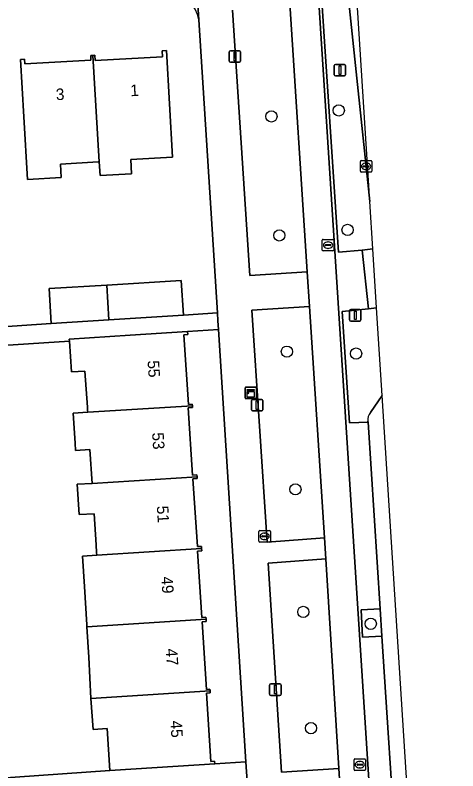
# Model space of a CAD drawing. Extents: x 159680 to 160786, y 387323 to 388340.
# Drawn here: x 160738.4 to 160776.8, y 387706.5 to 387772 of the extents above; entities that cross this region are included whole.
import ezdxf

# ---------------------------------------------------------------- set-up
doc = ezdxf.new("R2010")
doc.units = 0
for name, color, linetype in [('IMGEO_Boom', 7, 'Continuous'), ('IMGEO_Erf', 7, 'Continuous'), ('IMGEO_Fietspad_gesloten', 7, 'Continuous'), ('IMGEO_Groenvoorziening', 7, 'Continuous'), ('IMGEO_Kast', 7, 'Continuous'), ('IMGEO_Kolk', 7, 'Continuous'), ('IMGEO_Lichtmast', 7, 'Continuous'), ('IMGEO_Pand', 7, 'Continuous'), ('IMGEO_Pand_nummerreeks', 7, 'Continuous'), ('IMGEO_Parkeervlak_open', 7, 'Continuous'), ('IMGEO_Rijbaan_lokaal_gesloten', 7, 'Continuous'), ('IMGEO_Rioolput', 7, 'Continuous'), ('IMGEO_Verkeerseiland_open', 7, 'Continuous'), ('IMGEO_Voetpad_open', 7, 'Continuous')]:
    doc.layers.add(name, color=color, linetype=linetype)

msp = doc.modelspace()

# ---------------------------------------------------------------- linework, layer by layer
at = {"layer": 'IMGEO_Boom'}
for centre in [(160766.437, 387763.742), (160760.606, 387763.219), (160767.206, 387753.38), (160761.294, 387752.908), (160761.95, 387742.831), (160767.938, 387742.661), (160762.685, 387730.897), (160763.372, 387720.272), (160769.211, 387719.242), (160764.037, 387710.198)]:
    msp.add_circle(centre, 0.489, dxfattribs=at)
at = {"layer": 'IMGEO_Erf'}
for points in [[(160725.451, 387744.181), (160741.536, 387745.278), (160741.363, 387748.314), (160746.352, 387748.606), (160752.793, 387748.984), (160752.995, 387746.006), (160755.927, 387746.193), (160754.31, 387771.581)], [(160730.166, 387705.378), (160746.615, 387706.514), (160746.376, 387710.153), (160745.153, 387710.073), (160744.976, 387712.771), (160744.794, 387716.346), (160744.621, 387718.983), (160744.61, 387719.143), (160744.425, 387722.472), (160744.252, 387725.112), (160745.484, 387725.189), (160745.469, 387725.426), (160745.426, 387726.076), (160745.249, 387728.787), (160743.963, 387728.703), (160743.79, 387731.337), (160745.072, 387731.417), (160744.889, 387734.34), (160743.633, 387734.262), (160743.599, 387734.907), (160743.429, 387737.495), (160744.694, 387737.574), (160744.682, 387737.762), (160744.666, 387738.007), (160744.459, 387741.151), (160743.285, 387741.074), (160743.111, 387743.734), (160727.999, 387742.747)]]:
    msp.add_lwpolyline(points, dxfattribs=at)
for points in [[(160752.044, 387759.676), (160748.429, 387759.475), (160748.497, 387758.253), (160745.769, 387758.101), (160745.696, 387759.283), (160745.608, 387759.278), (160742.33, 387759.095), (160742.395, 387757.926), (160739.49, 387757.764), (160739.168, 387763.171), (160738.87, 387768.162), (160739.215, 387768.187), (160739.239, 387767.764), (160744.974, 387768.084), (160744.951, 387768.503), (160745.13, 387768.513), (160745.309, 387768.523), (160745.334, 387768.069), (160751.183, 387768.396), (160751.154, 387768.915), (160751.527, 387768.936)], [(160756.019, 387744.748), (160753.348, 387744.578), (160753.38, 387744.32), (160753.023, 387744.297), (160753.419, 387738.264), (160753.755, 387738.286), (160753.765, 387738.142), (160753.774, 387738), (160753.395, 387737.975), (160753.779, 387732.12), (160754.153, 387732.145), (160754.164, 387731.986), (160754.174, 387731.827), (160753.811, 387731.803), (160754.197, 387725.93), (160754.551, 387725.953), (160754.564, 387725.758), (160754.577, 387725.559), (160754.209, 387725.535), (160754.586, 387719.791), (160754.93, 387719.814), (160754.942, 387719.63), (160754.954, 387719.446), (160754.609, 387719.424), (160754.994, 387713.552), (160755.285, 387713.571), (160755.295, 387713.418), (160755.305, 387713.264), (160754.971, 387713.242), (160755.36, 387707.309), (160755.682, 387707.33), (160755.696, 387707.11), (160758.405, 387707.283)]]:
    msp.add_lwpolyline(points, close=True, dxfattribs=at)
msp.add_arc((160751.452, 387771.136), 2.893, 8.85509, 86.46572, dxfattribs=at)
at = {"layer": 'IMGEO_Fietspad_gesloten'}
msp.add_lwpolyline([(160762.182, 387773.481), (160763.696, 387749.751), (160763.914, 387746.739), (160765.199, 387726.681), (160765.32, 387724.868), (160766.448, 387706.71), (160766.569, 387704.87), (160767.834, 387685.749), (160767.936, 387683.954), (160769.306, 387662.786), (160769.417, 387660.977), (160770.574, 387642.806), (160770.697, 387640.99), (160771.791, 387623.797), (160773.916, 387629.811), (160764.674, 387773.584)], dxfattribs=at)
at = {"layer": 'IMGEO_Groenvoorziening'}
for points in [[(160764.545, 387775.591), (160764.614, 387774.516), (160764.9, 387774.547), (160766.425, 387751.446), (160768.472, 387751.639), (160769.394, 387751.737), (160769.394, 387751.737), (160769.134, 387755.833)], [(160769.134, 387755.833), (160767.254, 387773.691), (160767.037, 387775.753)], [(160757.231, 387772.421), (160758.725, 387749.426), (160763.696, 387749.751), (160762.182, 387773.481)], [(160770.202, 387739.036), (160769.72, 387746.616), (160769.72, 387746.616), (160769.024, 387746.551), (160766.738, 387746.309), (160767.359, 387736.661), (160768.977, 387736.731), (160768.972, 387736.815)], [(160769.181, 387737.56), (160770.202, 387739.035), (160770.202, 387739.036)]]:
    msp.add_lwpolyline(points, dxfattribs=at)
for points in [[(160765.199, 387726.681), (160763.914, 387746.739), (160758.921, 387746.418), (160760.252, 387726.326)], [(160766.448, 387706.71), (160765.32, 387724.868), (160760.335, 387724.51), (160761.482, 387706.375)], [(160770.024, 387720.548), (160768.376, 387720.445), (160768.51, 387718.083), (160770.178, 387718.162)]]:
    msp.add_lwpolyline(points, close=True, dxfattribs=at)
msp.add_arc((160769.898, 387736.957), 0.937, 139.94657, 188.71189, dxfattribs=at)
at = {"layer": 'IMGEO_Kast'}
for p, q in [((160758.322, 387738.833), (160758.322, 387739.674)), ((160758.322, 387739.674), (160758.322, 387738.833)), ((160758.397, 387739.758), (160759.238, 387739.758)), ((160759.238, 387739.758), (160758.397, 387739.758)), ((160759.322, 387739.683), (160759.322, 387738.842)), ((160759.322, 387738.842), (160759.322, 387739.683)), ((160759.247, 387738.758), (160758.406, 387738.758)), ((160758.406, 387738.758), (160759.247, 387738.758))]:
    msp.add_line(p, q, dxfattribs=at)
for points in [[(160758.517, 387739.548), (160759.117, 387739.548), (160759.117, 387739.463), (160758.517, 387739.463), (160758.517, 387739.548)], [(160758.517, 387739.373), (160759.117, 387739.373), (160759.117, 387738.884), (160758.517, 387738.884), (160758.517, 387739.373)]]:
    msp.add_lwpolyline(points, dxfattribs=at)
msp.add_circle((160758.601, 387739.222), 0.0377, dxfattribs=at)
for centre, start, end in [((160758.4, 387739.68), 92.4484, 184.28452), ((160758.4, 387739.68), 92.4484, 184.28452), ((160759.244, 387739.68), 2.4484, 94.28452), ((160759.244, 387739.68), 2.4484, 94.28452), ((160758.4, 387738.836), 182.4484, 274.28452), ((160758.4, 387738.836), 182.4484, 274.28452), ((160759.244, 387738.836), 272.4484, 4.28452), ((160759.244, 387738.836), 272.4484, 4.28452)]:
    msp.add_arc(centre, 0.0779, start, end, dxfattribs=at)
at = {"layer": 'IMGEO_Kolk'}
for p, q in [((160768.312, 387758.462), (160768.312, 387759.314)), ((160768.387, 387759.388), (160769.239, 387759.388)), ((160768.614, 387758.931), (160769.012, 387758.931)), ((160768.8, 387759.168), (160768.825, 387759.168)), ((160769.313, 387759.314), (160769.313, 387758.462)), ((160769.239, 387758.388), (160768.387, 387758.388)), ((160768.571, 387758.882), (160768.571, 387758.894)), ((160769.009, 387758.845), (160768.611, 387758.845)), ((160768.823, 387758.608), (160768.798, 387758.608)), ((160769.055, 387758.894), (160769.055, 387758.882)), ((160759.521, 387726.4), (160759.521, 387727.252)), ((160759.596, 387727.326), (160760.448, 387727.326)), ((160759.78, 387726.82), (160759.78, 387726.832)), ((160759.823, 387726.869), (160760.221, 387726.869)), ((160760.009, 387727.106), (160760.034, 387727.106)), ((160760.264, 387726.832), (160760.264, 387726.82)), ((160760.522, 387727.252), (160760.522, 387726.4)), ((160760.448, 387726.326), (160759.596, 387726.326)), ((160760.218, 387726.783), (160759.82, 387726.783)), ((160760.032, 387726.546), (160760.007, 387726.546))]:
    msp.add_line(p, q, dxfattribs=at)
for points in [[(160768.312, 387758.462), (160768.312, 387759.314)], [(160768.387, 387759.388), (160769.239, 387759.388)], [(160769.313, 387759.314), (160769.313, 387758.462)], [(160769.239, 387758.388), (160768.387, 387758.388)], [(160759.521, 387726.4), (160759.521, 387727.252)], [(160759.596, 387727.326), (160760.448, 387727.326)], [(160760.522, 387727.252), (160760.522, 387726.4)], [(160760.448, 387726.326), (160759.596, 387726.326)]]:
    msp.add_lwpolyline(points, dxfattribs=at)
for centre, radius, start, end in [((160768.389, 387759.312), 0.0765, 91.55205, 178.44795), ((160768.389, 387759.312), 0.0765, 91.55205, 178.44795), ((160768.611, 387758.891), 0.0403, 85.87752, 175.75265), ((160769.016, 387758.893), 0.0386, 1.73085, 96.63898), ((160769.237, 387759.312), 0.0765, 1.55205, 88.44795), ((160769.237, 387759.312), 0.0765, 1.55205, 88.44795), ((160768.389, 387758.464), 0.0765, 181.55205, 268.44795), ((160768.389, 387758.464), 0.0765, 181.55205, 268.44795), ((160768.608, 387758.881), 0.0366, 178.93798, 274.71019), ((160769.012, 387758.888), 0.043, 264.86636, 352.45326), ((160769.237, 387758.464), 0.0765, 271.55205, 358.44795), ((160769.237, 387758.464), 0.0765, 271.55205, 358.44795), ((160759.598, 387727.25), 0.0765, 91.55205, 178.44795), ((160759.598, 387727.25), 0.0765, 91.55205, 178.44795), ((160759.82, 387726.829), 0.0403, 85.87752, 175.75265), ((160759.817, 387726.819), 0.0366, 178.93798, 274.71019), ((160760.221, 387726.826), 0.043, 264.86636, 352.45326), ((160760.225, 387726.831), 0.0386, 1.73085, 96.63898), ((160760.446, 387727.25), 0.0765, 1.55205, 88.44795), ((160760.446, 387727.25), 0.0765, 1.55205, 88.44795), ((160759.598, 387726.402), 0.0765, 181.55205, 268.44795), ((160759.598, 387726.402), 0.0765, 181.55205, 268.44795), ((160760.446, 387726.402), 0.0765, 271.55205, 358.44795), ((160760.446, 387726.402), 0.0765, 271.55205, 358.44795)]:
    msp.add_arc(centre, radius, start, end, dxfattribs=at)
for centre, major_axis, ratio, start_param, end_param in [((160768.799, 387758.888), (-0.387, 0.002), 0.722429, 4.712389, 7.853982), ((160768.824, 387758.888), (-0.39, 0.002), 0.717154, 1.570796, 4.712389), ((160760.008, 387726.826), (-0.387, 0.002), 0.722429, 4.712389, 7.853982), ((160760.033, 387726.826), (-0.39, 0.002), 0.717154, 1.570796, 4.712389)]:
    msp.add_ellipse(centre, major_axis=major_axis, ratio=ratio, start_param=start_param, end_param=end_param, dxfattribs=at)
at = {"layer": 'IMGEO_Lichtmast'}
for p, q in [((160756.952, 387768.015), (160756.952, 387768.815)), ((160756.952, 387768.815), (160756.952, 387768.015)), ((160757.052, 387768.915), (160757.842, 387768.915)), ((160757.842, 387768.915), (160757.052, 387768.915)), ((160757.942, 387768.815), (160757.942, 387768.015)), ((160757.942, 387768.015), (160757.942, 387768.815)), ((160757.842, 387767.915), (160757.052, 387767.915)), ((160757.052, 387767.915), (160757.842, 387767.915)), ((160766.048, 387766.832), (160766.048, 387767.632)), ((160766.048, 387767.632), (160766.048, 387766.832)), ((160766.148, 387767.732), (160766.938, 387767.732)), ((160766.938, 387767.732), (160766.148, 387767.732)), ((160767.038, 387767.632), (160767.038, 387766.832)), ((160767.038, 387766.832), (160767.038, 387767.632)), ((160766.938, 387766.732), (160766.148, 387766.732)), ((160766.148, 387766.732), (160766.938, 387766.732)), ((160767.479, 387746.479), (160768.269, 387746.479)), ((160768.269, 387746.479), (160767.479, 387746.479)), ((160767.379, 387745.579), (160767.379, 387746.379)), ((160767.379, 387746.379), (160767.379, 387745.579)), ((160768.369, 387746.379), (160768.369, 387745.579)), ((160768.369, 387745.579), (160768.369, 387746.379)), ((160768.269, 387745.479), (160767.479, 387745.479)), ((160767.479, 387745.479), (160768.269, 387745.479)), ((160758.98, 387738.695), (160759.77, 387738.695)), ((160759.77, 387738.695), (160758.98, 387738.695)), ((160758.88, 387737.795), (160758.88, 387738.595)), ((160758.88, 387738.595), (160758.88, 387737.795)), ((160759.87, 387738.595), (160759.87, 387737.795)), ((160759.87, 387737.795), (160759.87, 387738.595)), ((160759.77, 387737.695), (160758.98, 387737.695)), ((160758.98, 387737.695), (160759.77, 387737.695)), ((160760.453, 387713.137), (160760.453, 387713.937)), ((160760.453, 387713.937), (160760.453, 387713.137)), ((160760.553, 387714.037), (160761.343, 387714.037)), ((160761.343, 387714.037), (160760.553, 387714.037)), ((160761.443, 387713.937), (160761.443, 387713.137)), ((160761.443, 387713.137), (160761.443, 387713.937)), ((160761.343, 387713.037), (160760.553, 387713.037)), ((160760.553, 387713.037), (160761.343, 387713.037))]:
    msp.add_line(p, q, dxfattribs=at)
for points in [[(160757.372, 387768.79), (160757.522, 387768.79), (160757.522, 387768.04), (160757.372, 387768.04), (160757.372, 387768.79)], [(160766.468, 387767.607), (160766.618, 387767.607), (160766.618, 387766.857), (160766.468, 387766.857), (160766.468, 387767.607)], [(160767.799, 387746.354), (160767.949, 387746.354), (160767.949, 387745.604), (160767.799, 387745.604), (160767.799, 387746.354)], [(160759.3, 387738.57), (160759.45, 387738.57), (160759.45, 387737.82), (160759.3, 387737.82), (160759.3, 387738.57)], [(160760.873, 387713.912), (160761.023, 387713.912), (160761.023, 387713.162), (160760.873, 387713.162), (160760.873, 387713.912)]]:
    msp.add_lwpolyline(points, dxfattribs=at)
for centre, start, end in [((160757.052, 387768.815), 90, 180), ((160757.052, 387768.815), 90, 180), ((160757.842, 387768.815), 0, 90), ((160757.842, 387768.815), 360, 90), ((160757.052, 387768.015), 180, 270), ((160757.052, 387768.015), 180, 270), ((160757.842, 387768.015), 270, 0), ((160757.842, 387768.015), 270, 0), ((160766.148, 387767.632), 90, 180), ((160766.148, 387767.632), 90, 180), ((160766.938, 387767.632), 0, 90), ((160766.938, 387767.632), 360, 90), ((160766.148, 387766.832), 180, 270), ((160766.148, 387766.832), 180, 270), ((160766.938, 387766.832), 270, 0), ((160766.938, 387766.832), 270, 0), ((160767.479, 387746.379), 90, 180), ((160767.479, 387746.379), 90, 180), ((160768.269, 387746.379), 0, 90), ((160768.269, 387746.379), 360, 90), ((160767.479, 387745.579), 180, 270), ((160767.479, 387745.579), 180, 270), ((160768.269, 387745.579), 270, 0), ((160768.269, 387745.579), 270, 0), ((160758.98, 387738.595), 90, 180), ((160758.98, 387738.595), 90, 180), ((160759.77, 387738.595), 0, 90), ((160759.77, 387738.595), 360, 90), ((160758.98, 387737.795), 180, 270), ((160758.98, 387737.795), 180, 270), ((160759.77, 387737.795), 270, 0), ((160759.77, 387737.795), 270, 0), ((160760.553, 387713.937), 90, 180), ((160760.553, 387713.937), 90, 180), ((160761.343, 387713.937), 0, 90), ((160761.343, 387713.937), 360, 90), ((160760.553, 387713.137), 180, 270), ((160760.553, 387713.137), 180, 270), ((160761.343, 387713.137), 270, 0), ((160761.343, 387713.137), 270, 0)]:
    msp.add_arc(centre, 0.1, start, end, dxfattribs=at)
at = {"layer": 'IMGEO_Pand'}
for points in [[(160751.527, 387768.936), (160751.154, 387768.915), (160751.183, 387768.396), (160745.334, 387768.069), (160745.309, 387768.523), (160745.13, 387768.513), (160745.696, 387759.283), (160745.769, 387758.101), (160748.497, 387758.253), (160748.429, 387759.475), (160752.044, 387759.676)], [(160745.13, 387768.513), (160744.951, 387768.503), (160744.974, 387768.084), (160739.239, 387767.764), (160739.215, 387768.187), (160738.87, 387768.162), (160739.168, 387763.171), (160739.49, 387757.764), (160742.395, 387757.926), (160742.33, 387759.095), (160745.608, 387759.278), (160745.696, 387759.283)], [(160746.352, 387748.606), (160741.363, 387748.314), (160741.536, 387745.278), (160746.536, 387745.596)], [(160746.536, 387745.596), (160752.995, 387746.006), (160752.793, 387748.984), (160746.352, 387748.606)], [(160753.023, 387744.297), (160753.38, 387744.32), (160753.348, 387744.578), (160748.359, 387744.25), (160743.1, 387743.905), (160743.111, 387743.734), (160743.285, 387741.074), (160744.459, 387741.151), (160744.666, 387738.007), (160744.682, 387737.762), (160744.694, 387737.574), (160753.765, 387738.142), (160753.755, 387738.286), (160753.419, 387738.264)], [(160753.765, 387738.142), (160744.694, 387737.574), (160743.429, 387737.495), (160743.599, 387734.907), (160743.633, 387734.262), (160744.889, 387734.34), (160745.072, 387731.417), (160754.164, 387731.986), (160754.153, 387732.145), (160753.779, 387732.12), (160753.395, 387737.975), (160753.774, 387738)], [(160754.164, 387731.986), (160745.072, 387731.417), (160743.79, 387731.337), (160743.963, 387728.703), (160745.249, 387728.787), (160745.426, 387726.076), (160745.469, 387725.426), (160745.484, 387725.189), (160754.564, 387725.758), (160754.551, 387725.953), (160754.197, 387725.93), (160753.811, 387731.803), (160754.174, 387731.827)], [(160754.564, 387725.758), (160745.484, 387725.189), (160744.252, 387725.112), (160744.425, 387722.472), (160744.61, 387719.143), (160744.621, 387718.983), (160754.942, 387719.63), (160754.93, 387719.814), (160754.586, 387719.791), (160754.209, 387725.535), (160754.577, 387725.559)], [(160744.794, 387716.346), (160744.976, 387712.771), (160755.295, 387713.418), (160755.285, 387713.571), (160754.994, 387713.552), (160754.609, 387719.424), (160754.954, 387719.446), (160754.942, 387719.63), (160744.621, 387718.983)], [(160744.976, 387712.771), (160745.153, 387710.073), (160746.376, 387710.153), (160746.615, 387706.514), (160750.707, 387706.783), (160755.696, 387707.11), (160755.682, 387707.33), (160755.36, 387707.309), (160754.971, 387713.242), (160755.305, 387713.264), (160755.295, 387713.418)]]:
    msp.add_lwpolyline(points, close=True, dxfattribs=at)
at = {"layer": 'IMGEO_Parkeervlak_open'}
for points in [[(160776.761, 387639.242), (160775.17, 387660.958), (160770.202, 387739.036), (160770.202, 387739.035), (160769.181, 387737.56)], [(160768.972, 387736.815), (160768.977, 387736.731), (160770.024, 387720.548), (160770.178, 387718.162), (160771.459, 387698.351), (160771.612, 387695.988), (160772.991, 387674.656), (160773.153, 387672.15), (160774.432, 387652.368), (160774.585, 387650), (160775.166, 387641.008), (160775.173, 387640.902)]]:
    msp.add_lwpolyline(points, dxfattribs=at)
msp.add_arc((160769.898, 387736.957), 0.937, 139.94657, 188.71189, dxfattribs=at)
at = {"layer": 'IMGEO_Rijbaan_lokaal_gesloten'}
msp.add_lwpolyline([(160765.42, 387783.883), (160766.481, 387780.835), (160766.624, 387779.648), (160767.037, 387775.753), (160767.254, 387773.691), (160769.134, 387755.833), (160766.964, 387789.936), (160765.01, 387820.944)], dxfattribs=at)
at = {"layer": 'IMGEO_Rioolput'}
for p, q in [((160765.013, 387751.637), (160765.013, 387752.489)), ((160765.088, 387752.563), (160765.94, 387752.563)), ((160766.014, 387752.489), (160766.014, 387751.637)), ((160765.272, 387752.057), (160765.272, 387752.069)), ((160765.71, 387752.02), (160765.312, 387752.02)), ((160765.315, 387752.106), (160765.713, 387752.106)), ((160765.524, 387751.783), (160765.499, 387751.783)), ((160765.501, 387752.343), (160765.526, 387752.343)), ((160765.756, 387752.069), (160765.756, 387752.057)), ((160765.94, 387751.563), (160765.088, 387751.563)), ((160767.764, 387706.609), (160767.764, 387707.461)), ((160767.839, 387707.535), (160768.691, 387707.535)), ((160768.252, 387707.315), (160768.277, 387707.315)), ((160768.765, 387707.461), (160768.765, 387706.609)), ((160768.691, 387706.535), (160767.839, 387706.535)), ((160768.023, 387707.029), (160768.023, 387707.041)), ((160768.461, 387706.992), (160768.063, 387706.992)), ((160768.066, 387707.078), (160768.464, 387707.078)), ((160768.275, 387706.755), (160768.25, 387706.755)), ((160768.507, 387707.041), (160768.507, 387707.029))]:
    msp.add_line(p, q, dxfattribs=at)
for points in [[(160765.013, 387751.637), (160765.013, 387752.489)], [(160765.088, 387752.563), (160765.94, 387752.563)], [(160766.014, 387752.489), (160766.014, 387751.637)], [(160765.94, 387751.563), (160765.088, 387751.563)], [(160767.764, 387706.609), (160767.764, 387707.461)], [(160767.839, 387707.535), (160768.691, 387707.535)], [(160768.765, 387707.461), (160768.765, 387706.609)], [(160768.691, 387706.535), (160767.839, 387706.535)]]:
    msp.add_lwpolyline(points, dxfattribs=at)
for centre, radius, start, end in [((160765.09, 387752.487), 0.0765, 91.55205, 178.44795), ((160765.09, 387752.487), 0.0765, 91.55205, 178.44795), ((160765.938, 387752.487), 0.0765, 1.55205, 88.44795), ((160765.938, 387752.487), 0.0765, 1.55205, 88.44795), ((160765.312, 387752.066), 0.0403, 85.87752, 175.75265), ((160765.309, 387752.056), 0.0366, 178.93798, 274.71019), ((160765.713, 387752.063), 0.043, 264.86636, 352.45326), ((160765.717, 387752.068), 0.0386, 1.73085, 96.63898), ((160765.09, 387751.639), 0.0765, 181.55205, 268.44795), ((160765.09, 387751.639), 0.0765, 181.55205, 268.44795), ((160765.938, 387751.639), 0.0765, 271.55205, 358.44795), ((160765.938, 387751.639), 0.0765, 271.55205, 358.44795), ((160767.841, 387707.459), 0.0765, 91.55205, 178.44795), ((160767.841, 387707.459), 0.0765, 91.55205, 178.44795), ((160768.689, 387707.459), 0.0765, 1.55205, 88.44795), ((160768.689, 387707.459), 0.0765, 1.55205, 88.44795), ((160767.841, 387706.611), 0.0765, 181.55205, 268.44795), ((160767.841, 387706.611), 0.0765, 181.55205, 268.44795), ((160768.063, 387707.038), 0.0403, 85.87752, 175.75265), ((160768.06, 387707.028), 0.0366, 178.93798, 274.71019), ((160768.464, 387707.035), 0.043, 264.86636, 352.45326), ((160768.468, 387707.04), 0.0386, 1.73085, 96.63898), ((160768.689, 387706.611), 0.0765, 271.55205, 358.44795), ((160768.689, 387706.611), 0.0765, 271.55205, 358.44795)]:
    msp.add_arc(centre, radius, start, end, dxfattribs=at)
for centre, major_axis, ratio, start_param, end_param in [((160765.5, 387752.063), (-0.387, 0.002), 0.722429, 4.712389, 7.853982), ((160765.525, 387752.063), (-0.39, 0.002), 0.717154, 1.570796, 4.712389), ((160768.251, 387707.035), (-0.387, 0.002), 0.722429, 4.712389, 7.853982), ((160768.276, 387707.035), (-0.39, 0.002), 0.717154, 1.570796, 4.712389)]:
    msp.add_ellipse(centre, major_axis=major_axis, ratio=ratio, start_param=start_param, end_param=end_param, dxfattribs=at)
at = {"layer": 'IMGEO_Verkeerseiland_open'}
msp.add_lwpolyline([(160769.72, 387746.616), (160769.394, 387751.737), (160769.394, 387751.737), (160768.472, 387751.639), (160769.024, 387746.551), (160769.72, 387746.616)], close=True, dxfattribs=at)
at = {"layer": 'IMGEO_Voetpad_open'}
for points in [[(160756.977, 387788.657), (160754.018, 387788.419), (160753.599, 387788.31), (160753.597, 387783.22), (160753.748, 387780.778), (160753.976, 387777.078), (160754.31, 387771.581), (160755.927, 387746.193), (160755.971, 387745.506), (160756.019, 387744.748), (160758.405, 387707.283), (160758.514, 387705.568), (160761.289, 387662.008), (160761.398, 387660.292), (160763.778, 387622.923), (160764.452, 387618.506), (160772.099, 387619.029), (160771.791, 387623.797)], [(160754.31, 387771.581), (160753.976, 387777.078), (160739.291, 387776.177), (160739.056, 387779.881), (160738.748, 387784.725), (160737.227, 387784.609), (160737.533, 387779.788), (160737.768, 387776.091), (160717.659, 387774.794), (160717.418, 387778.559), (160717.11, 387783.36), (160715.602, 387783.295), (160715.896, 387778.466), (160716.124, 387774.708), (160692.029, 387773.176)], [(160771.459, 387698.351), (160770.178, 387718.162), (160768.51, 387718.083), (160768.376, 387720.445), (160770.024, 387720.548), (160768.977, 387736.731), (160767.359, 387736.661), (160766.738, 387746.309), (160769.024, 387746.551), (160768.472, 387751.639), (160766.425, 387751.446), (160764.9, 387774.547)], [(160764.674, 387773.584), (160773.916, 387629.811)], [(160766.569, 387704.87), (160766.448, 387706.71), (160761.482, 387706.375), (160760.335, 387724.51), (160765.32, 387724.868), (160765.199, 387726.681), (160760.252, 387726.326), (160758.921, 387746.418), (160763.914, 387746.739), (160763.696, 387749.751), (160758.725, 387749.426), (160757.231, 387772.421)], [(160727.999, 387742.747), (160743.111, 387743.734), (160743.1, 387743.905), (160748.359, 387744.25), (160753.348, 387744.578), (160756.019, 387744.748), (160755.971, 387745.506), (160755.927, 387746.193), (160752.995, 387746.006), (160746.536, 387745.596), (160741.536, 387745.278), (160725.451, 387744.181)], [(160758.514, 387705.568), (160758.405, 387707.283), (160755.696, 387707.11), (160750.707, 387706.783), (160746.615, 387706.514), (160730.166, 387705.378)]]:
    msp.add_lwpolyline(points, dxfattribs=at)
msp.add_arc((160751.452, 387771.136), 2.893, 8.85509, 86.46572, dxfattribs=at)

# ---------------------------------------------------------------- texts
at = {"layer": 'IMGEO_Pand_nummerreeks'}
for s, rotation, p in [('3', 3.03668, (160741.959, 387764.623)), ('1', 3.03668, (160748.403, 387764.965)), ('55', 273.61515, (160749.877, 387742.051)), ('53', 273.61515, (160750.272, 387735.807)), ('51', 273.61515, (160750.675, 387729.449)), ('49', 273.61515, (160751.061, 387723.318)), ('47', 273.61706, (160751.456, 387717.074)), ('45', 273.61706, (160751.851, 387710.829))]:
    msp.add_text(s, height=1, rotation=rotation, dxfattribs=at).set_placement(p)

doc.saveas('drawing.dxf')
